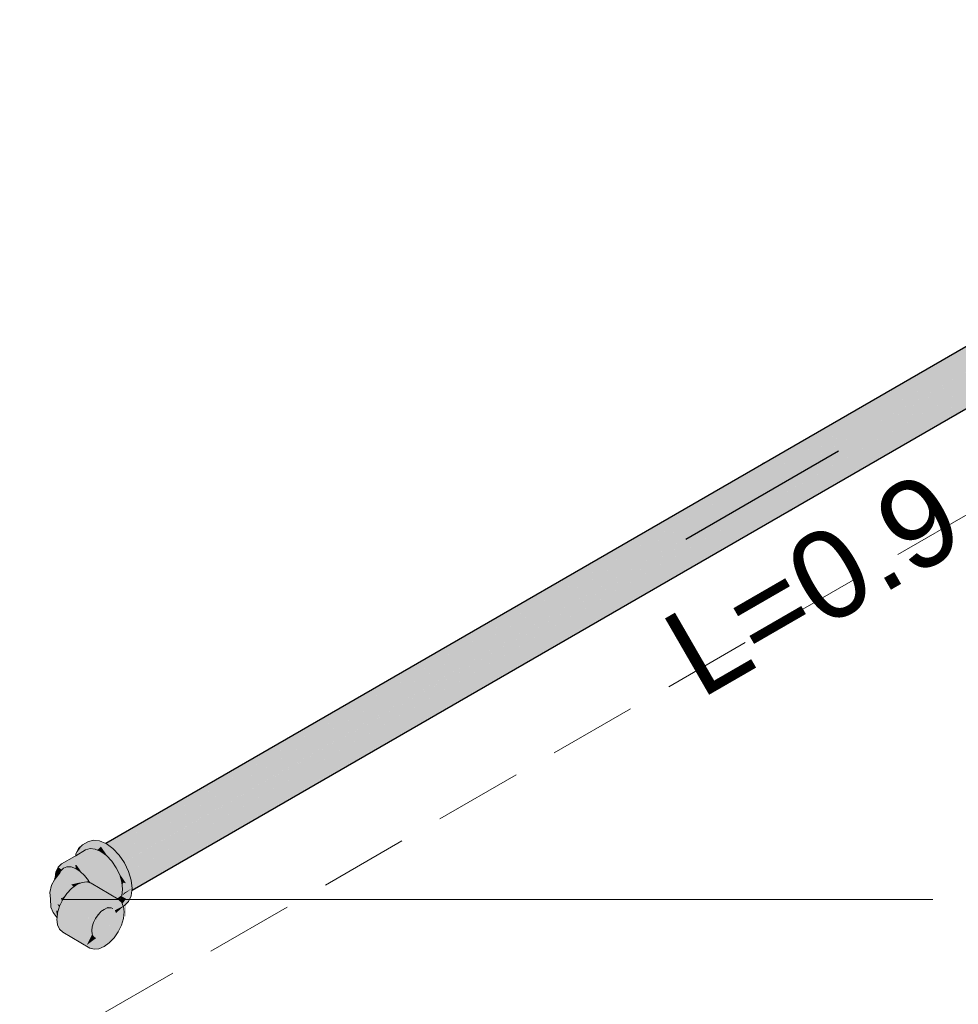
# Model space of a CAD drawing. Header units: millimetres. Extents: x 2 to 902, y -447 to 199.
# Tile 1042 of 1056: x 143.84 to 145.97, y 29.09 to 31.32. Entities that reach past the tile are written whole.
import ezdxf

# ---------------------------------------------------------------- set-up
doc = ezdxf.new("R2010")
doc.units = ezdxf.units.MM
doc.header["$MEASUREMENT"] = 0
doc.linetypes.add('JIS_02_2.0', pattern=[0.3, 0.2, -0.1])
doc.linetypes.add('NULL', pattern=[0])
for name, color, linetype, lineweight in [('AF-Condutos', 4, 'Continuous', 25), ('AF-Peça de utilização', 9, 'Continuous', 18), ('AF-Sentido conduto', 9, 'Continuous', 30), ('AF-Textos conduto', 7, 'Continuous', 9), ('Cotas', 1, 'Continuous', 0), ('DI-Área do detalhe', 7, 'JIS_02_2.0', 9)]:
    doc.layers.add(name, color=color, linetype=linetype, lineweight=lineweight)
doc.styles.add('Arial', font='arial.ttf')

msp = doc.modelspace()

# ---------------------------------------------------------------- hatches: boundary and pattern name
at = {"layer": 'AF-Condutos', "linetype": 'Continuous'}
for points in [[(146.7887, 31.024), (146.7877, 31.0234), (146.7521, 31.0028), (146.7235, 30.9863), (144.036, 29.4344), (146.7237, 30.9862), (146.7523, 31.0027), (146.7237, 30.9862), (144.036, 29.4344), (146.7304, 30.9834), (144.036, 29.4344), (146.7456, 30.9769), (146.7575, 30.9989), (146.7877, 31.0232), (146.7575, 30.9989), (146.7456, 30.9769), (146.7692, 30.9903), (146.7895, 31.0173), (146.7888, 31.0238), (146.7895, 31.0173), (146.7692, 30.9903), (146.791, 31.0028), (146.7934, 31.0041), (146.7693, 30.9902), (146.746, 30.9767), (146.7934, 31.0041), (146.7456, 30.9769), (144.0539, 29.4219), (146.7465, 30.9765), (146.7697, 30.9899), (146.7465, 30.9765), (144.0539, 29.4219), (146.7738, 30.9649), (146.7908, 30.9745), (146.7935, 31.0037), (146.7908, 30.9745), (146.8005, 30.9801), (146.8753, 31.0225), (146.8597, 31.0419), (146.8418, 31.0544), (146.8247, 31.0579), (146.7874, 31.0363), (146.7887, 31.0244), (146.7875, 31.036), (146.7874, 31.0363), (146.7874, 31.0359), (146.7874, 31.0363), (146.7843, 31.0345), (146.7803, 31.0322), (146.779, 31.0293), (146.7723, 31.0146), (146.7864, 31.0275), (146.7723, 31.0146), (146.7858, 31.0223), (146.7877, 31.0234)], [(144.039, 29.451), (144.0389, 29.451), (144.0393, 29.4508), (144.0402, 29.4502), (144.0404, 29.4503), (146.8247, 31.0579)], [(146.779, 31.0293), (146.7803, 31.0322), (146.742, 31.0101), (146.7104, 30.9919), (144.0189, 29.4379), (146.7232, 30.9864), (146.7519, 31.0029), (146.7723, 31.0146)], [(146.7839, 31.0359), (146.7812, 31.0343), (146.7409, 31.011), (144.0389, 29.451), (144.0389, 29.451), (146.742, 31.0102), (146.7803, 31.0322), (146.7812, 31.0342), (146.7803, 31.0322), (146.7843, 31.0346), (146.7874, 31.0364), (146.7874, 31.0365), (146.7874, 31.0364), (146.7875, 31.0366), (146.7877, 31.038), (146.7873, 31.0378)], [(146.7877, 31.0234), (146.7232, 30.9864), (144.036, 29.4344), (146.7235, 30.9863)], [(146.8483, 30.9326), (146.8488, 30.933), (146.8859, 30.9589), (146.8897, 30.977), (146.8859, 30.9995), (146.8753, 31.0225), (146.7908, 30.9745), (146.774, 30.9648), (146.7748, 30.9645), (146.7915, 30.9741), (146.7748, 30.9645), (146.774, 30.9648), (144.0695, 29.4025), (146.8029, 30.9525), (146.8131, 30.9583), (146.8031, 30.9525), (146.8038, 30.9521), (146.8137, 30.9579), (146.8038, 30.9521), (146.8031, 30.9525), (144.0801, 29.3796), (146.8279, 30.9419), (146.8322, 30.9444), (146.8326, 30.9441), (146.8322, 30.9444), (146.8279, 30.9419), (146.8284, 30.9417), (146.8279, 30.9419), (144.0838, 29.3571), (146.8441, 30.935), (146.8446, 30.9353), (146.8448, 30.9352), (146.8446, 30.9353), (146.8441, 30.935), (146.8444, 30.9349), (146.8463, 30.934), (146.8444, 30.9349), (146.8441, 30.935), (144.0801, 29.3389)], [(146.7232, 30.9864), (144.0402, 29.4501), (144.0504, 29.4427)], [(144.0513, 29.4431), (144.0505, 29.4427), (144.0546, 29.4397), (144.0652, 29.4285), (144.0679, 29.43), (146.7456, 30.9769)], [(144.066, 29.4288), (144.0653, 29.4284), (144.0688, 29.4247), (144.0798, 29.4085), (144.0826, 29.4101), (146.7908, 30.9745)], [(144.0941, 29.3877), (146.8131, 30.9583), (144.0835, 29.4104), (144.0801, 29.4086), (144.0799, 29.4084), (144.0801, 29.4081), (144.081, 29.4068), (144.0827, 29.4033), (144.0828, 29.4042), (144.0827, 29.4033), (144.0903, 29.3874), (144.0873, 29.3976), (144.0903, 29.3874), (144.0908, 29.3858), (144.091, 29.3859), (144.0875, 29.3973), (144.091, 29.3859)], [(144.097, 29.3647), (146.8322, 30.9444), (144.0941, 29.3876), (144.0908, 29.3857), (144.092, 29.3815), (144.0962, 29.3676), (144.0965, 29.3644)], [(144.0986, 29.345), (146.8753, 30.9482), (144.0983, 29.3494), (144.0982, 29.3493), (144.0982, 29.3488), (144.0977, 29.3445)], [(146.8446, 30.9353), (144.0965, 29.3644), (144.0981, 29.3494)], [(144.074, 29.3315), (144.0983, 29.3494), (144.0801, 29.3389)]]:
    msp.add_hatch(color=151, dxfattribs=at).paths.add_polyline_path(points)
at = {"layer": 'AF-Peça de utilização', "linetype": 'Continuous'}
for points in [[(143.9707, 29.4265), (143.9707, 29.4235), (143.9817, 29.4298), (143.9819, 29.43), (143.9928, 29.4363), (143.9703, 29.4233), (143.9701, 29.4221), (143.9703, 29.4233), (143.9674, 29.4216), (143.9381, 29.4047), (143.9675, 29.4205), (143.9701, 29.4218), (143.9675, 29.4205), (143.9381, 29.4047), (143.9303, 29.3974), (143.9483, 29.4078), (143.9601, 29.4067), (143.9677, 29.419), (143.9601, 29.4067), (143.9613, 29.4062), (143.9679, 29.4034), (143.9687, 29.41), (143.9686, 29.4104), (143.9687, 29.41), (143.9687, 29.4105), (143.9687, 29.41), (143.9679, 29.4034), (143.9601, 29.4067), (143.96, 29.4067), (143.9605, 29.4063), (143.9674, 29.3998), (143.9605, 29.4063), (143.96, 29.4067), (143.9506, 29.4066), (143.9601, 29.4067), (143.9488, 29.4078), (143.9483, 29.4078), (143.9569, 29.3988), (143.9556, 29.4001), (143.9515, 29.4045), (143.9483, 29.4078), (143.9416, 29.404), (143.942, 29.4039), (143.9458, 29.4026), (143.9487, 29.4016), (143.9508, 29.4008), (143.9544, 29.3996), (143.9508, 29.4008), (143.9487, 29.4016), (143.9458, 29.4026), (143.942, 29.4039), (143.9416, 29.404), (143.9322, 29.3986), (143.9335, 29.3985), (143.9454, 29.3982), (143.9335, 29.3985), (143.9322, 29.3986), (143.9303, 29.3974), (143.9366, 29.3928), (143.9387, 29.3913), (143.9423, 29.395), (143.9503, 29.3981), (143.9577, 29.3979), (143.9598, 29.3978), (143.962, 29.397), (143.9669, 29.3954), (143.9695, 29.3945), (143.967, 29.3961), (143.9644, 29.3977), (143.967, 29.3961), (143.9695, 29.3945), (143.9695, 29.3946), (143.967, 29.3962), (143.9647, 29.3977), (143.951, 29.4063), (143.9647, 29.3977), (143.967, 29.3962), (143.9695, 29.3946), (143.9695, 29.3945), (143.97, 29.3943), (143.9701, 29.3942), (143.9701, 29.3943), (143.9671, 29.3976), (143.9701, 29.3943), (143.9702, 29.3942), (143.9701, 29.3943), (143.9674, 29.3976), (143.9672, 29.3979), (143.9679, 29.3994), (143.9672, 29.3979), (143.9702, 29.3942), (143.9704, 29.3941), (143.9704, 29.394), (143.97, 29.3973), (143.9694, 29.4027), (143.97, 29.3974), (143.9694, 29.4027), (143.9729, 29.4012), (143.9856, 29.392), (144.0077, 29.3645), (144.0623, 29.3961), (144.0671, 29.3861), (144.0844, 29.3608), (144.0796, 29.3708), (144.0687, 29.3935), (144.0676, 29.3883), (144.0687, 29.3935), (144.0583, 29.4045), (144.0687, 29.3935), (144.057, 29.4179), (144.0481, 29.4258), (144.0562, 29.4089), (144.0481, 29.4258), (144.0327, 29.4394), (144.0401, 29.4286), (144.0498, 29.4144), (144.0401, 29.4286), (144.0327, 29.4394), (144.0275, 29.444), (144.0448, 29.4187), (144.0521, 29.411), (143.9975, 29.3794), (144.0521, 29.411), (144.0403, 29.4235), (144.0275, 29.4328), (144.0159, 29.4377), (144.0163, 29.4376), (144.0165, 29.4375), (144.0193, 29.4363), (144.017, 29.438), (144.0165, 29.4381), (144.017, 29.438), (144.0193, 29.4363), (144.0207, 29.4376), (144.0275, 29.444), (144.0271, 29.4442), (144.0269, 29.4441), (144.0098, 29.4387), (144.0099, 29.4387), (144.0103, 29.4387), (144.0259, 29.4435), (144.0123, 29.4393), (144.0132, 29.4389), (144.0123, 29.4393), (144.0103, 29.4387), (144.0121, 29.4385), (144.0148, 29.4382), (143.9685, 29.4113), (144.0111, 29.435), (143.9688, 29.4115), (143.9685, 29.4113), (143.9689, 29.4117), (143.9685, 29.4115), (143.9683, 29.4129), (143.9685, 29.4115), (143.9689, 29.4118), (143.9691, 29.4135), (143.9699, 29.4203), (143.9691, 29.4135), (143.9689, 29.4118), (144.003, 29.4394), (143.9989, 29.4398), (144.003, 29.4394), (144.0054, 29.4392), (144.0098, 29.4387), (144.0269, 29.4441), (144.0202, 29.4447), (144.0093, 29.4458), (143.9976, 29.4399), (144.0093, 29.4458), (143.9859, 29.4481), (143.986, 29.4411), (143.9862, 29.4342), (143.986, 29.4411), (143.9859, 29.4481), (143.9813, 29.4415), (143.9733, 29.4303)], [(143.9765, 29.4395), (143.9707, 29.4265), (143.9859, 29.4481)], [(144.0783, 29.3091), (144.081, 29.3107), (144.0903, 29.3194), (144.0962, 29.3324), (144.0977, 29.3445), (144.0982, 29.3488), (144.0946, 29.3427), (144.0982, 29.3488), (144.0962, 29.3676), (144.0864, 29.342), (144.0962, 29.3676), (144.0903, 29.3874), (144.081, 29.4068), (144.0688, 29.4247), (144.0692, 29.4001), (144.0785, 29.3806), (144.0692, 29.4001), (144.0688, 29.4247), (144.0546, 29.4397), (144.0393, 29.4508), (144.0428, 29.4329), (144.0393, 29.4508), (144.0389, 29.451), (144.0241, 29.4573), (144.0274, 29.4444), (144.0241, 29.4573), (144.0099, 29.4587), (143.9977, 29.4549), (143.9981, 29.4519), (144.0123, 29.4505), (143.9981, 29.4519), (143.9977, 29.4549), (143.9859, 29.4481), (144.0269, 29.4441), (144.0271, 29.4442), (144.0275, 29.444), (144.057, 29.4179), (144.0844, 29.3608), (144.0859, 29.3377), (144.0844, 29.3608), (144.0844, 29.3368), (144.0844, 29.3256), (144.0785, 29.3126), (144.0844, 29.3256), (144.0762, 29.3138), (144.0773, 29.3114), (144.0778, 29.3102)], [(143.9685, 29.4115), (144.0148, 29.4382), (144.003, 29.4394)], [(144.0148, 29.4382), (143.9689, 29.4117), (143.9688, 29.4115)], [(143.9707, 29.4265), (143.9703, 29.4233), (143.9707, 29.4235)], [(144.0193, 29.4363), (144.0275, 29.4328), (144.0403, 29.4235), (144.0448, 29.4187), (144.0428, 29.4217), (144.0383, 29.4282), (144.0341, 29.43), (144.0383, 29.4282), (144.0275, 29.444), (144.0275, 29.437), (144.0275, 29.444), (144.024, 29.4407), (144.0208, 29.4377)], [(143.9688, 29.4115), (143.9689, 29.4117), (143.9685, 29.4113)], [(143.9704, 29.394), (143.9804, 29.3877), (143.9852, 29.3832), (143.9835, 29.3857), (143.9772, 29.3949), (143.9745, 29.3983), (143.9772, 29.3949), (143.9729, 29.4012), (143.9727, 29.4006), (143.9729, 29.4012), (143.9718, 29.4017), (143.9712, 29.3963), (143.9718, 29.4017), (143.9694, 29.4027), (143.97, 29.3973)], [(143.9772, 29.3949), (143.9852, 29.3832), (143.9903, 29.3784), (143.9983, 29.3684), (143.9993, 29.3671), (143.9985, 29.3685), (143.9993, 29.3671), (144.0016, 29.3643), (144.0016, 29.3643), (143.9987, 29.3685), (143.9953, 29.3738), (143.9987, 29.3685), (144.0016, 29.3643), (143.999, 29.3687), (143.997, 29.3722), (143.9944, 29.3754), (143.997, 29.3722), (143.9856, 29.392), (143.9835, 29.3935), (143.9729, 29.4012)], [(143.9237, 29.3724), (143.9236, 29.372), (143.9238, 29.3722), (143.9353, 29.3849), (143.9239, 29.3712), (143.9234, 29.3706), (143.9232, 29.3693), (143.9234, 29.3706), (143.922, 29.3689), (143.9153, 29.3566), (143.9119, 29.3402), (143.9134, 29.3254), (143.9177, 29.3476), (143.9227, 29.3651), (143.924, 29.3696), (143.9227, 29.3651), (143.9177, 29.3476), (143.9214, 29.354), (143.9177, 29.3476), (143.921, 29.3506), (143.925, 29.3604), (143.921, 29.3506), (143.9256, 29.3548), (143.9319, 29.3722), (143.9256, 29.3548), (143.9279, 29.3568), (143.9177, 29.3476), (143.9134, 29.3254), (143.9142, 29.3062), (143.9192, 29.2948), (143.9149, 29.3107), (143.9192, 29.2948), (143.9279, 29.2825), (143.9281, 29.285), (143.9259, 29.2988), (143.9192, 29.3201), (143.9259, 29.2988), (143.9304, 29.298), (143.933, 29.3068), (143.9287, 29.3135), (143.9265, 29.3336), (143.9287, 29.3135), (143.9348, 29.3112), (143.9391, 29.3202), (143.9368, 29.3273), (143.9412, 29.328), (143.9502, 29.3375), (143.9505, 29.3378), (143.9503, 29.3377), (143.9505, 29.3378), (143.9505, 29.3379), (143.9505, 29.3378), (143.9543, 29.3418), (143.9533, 29.342), (143.9467, 29.3438), (143.9356, 29.3506), (143.9467, 29.3438), (143.9521, 29.3424), (143.9543, 29.3418), (143.9555, 29.3431), (143.9572, 29.3449), (143.9552, 29.3447), (143.9572, 29.3449), (143.9611, 29.349), (143.9634, 29.3514), (143.9611, 29.349), (143.966, 29.3526), (143.9652, 29.3533), (143.9602, 29.358), (143.9416, 29.3654), (143.9602, 29.358), (143.9797, 29.3624), (143.9592, 29.3678), (143.9797, 29.3624), (143.9802, 29.3621), (143.982, 29.3614), (143.9836, 29.3621), (143.9839, 29.3623), (143.982, 29.3623), (143.9839, 29.3623), (143.9846, 29.3626), (143.9911, 29.3632), (143.9851, 29.3628), (143.9911, 29.3632), (143.989, 29.3644), (143.973, 29.3733), (143.9574, 29.3762), (143.973, 29.3733), (143.9911, 29.3632), (143.9951, 29.3636), (143.9993, 29.3671), (143.9903, 29.3784), (143.9804, 29.3877), (143.9704, 29.3941), (143.9705, 29.3929), (143.9704, 29.3941), (143.97, 29.3943), (143.9665, 29.3923), (143.9663, 29.3908), (143.9665, 29.3923), (143.9506, 29.3829), (143.9652, 29.3817), (143.9717, 29.3812), (143.975, 29.381), (143.9506, 29.3829), (143.97, 29.3943), (143.9598, 29.3978), (143.9503, 29.3981), (143.9423, 29.395), (143.9363, 29.3887)], [(143.9237, 29.3724), (143.9254, 29.3746), (143.9279, 29.3778), (143.9303, 29.3974), (143.9254, 29.3866), (143.9237, 29.3729)], [(143.9239, 29.3712), (143.9254, 29.373), (143.9276, 29.3757), (143.9281, 29.3763), (143.9288, 29.3771), (143.9353, 29.3849), (143.9284, 29.3774), (143.9277, 29.3766), (143.9254, 29.374), (143.9238, 29.3722)], [(143.9279, 29.3778), (143.9363, 29.3887), (143.9374, 29.3899), (143.9373, 29.39), (143.9352, 29.3922), (143.9341, 29.3918), (143.9352, 29.3922), (143.9374, 29.3899), (143.9387, 29.3913), (143.9366, 29.3928), (143.9303, 29.3974), (143.9294, 29.39), (143.9282, 29.3803)], [(143.9701, 29.3942), (143.9702, 29.3942), (143.9701, 29.3943)], [(144.0751, 29.3339), (144.0757, 29.3388), (144.0767, 29.3476), (144.0751, 29.3633), (144.0727, 29.3713), (144.0701, 29.3798), (144.0636, 29.3704), (144.0701, 29.3798), (144.0623, 29.3961), (144.0083, 29.3649), (144.0077, 29.3645), (144.0074, 29.3648), (143.9856, 29.392), (144.0061, 29.3647), (143.9856, 29.392), (144.0044, 29.3645), (144.0009, 29.3695), (143.9856, 29.392), (143.999, 29.3687), (144.0016, 29.3643), (144.003, 29.3619), (144.0033, 29.3613), (144.005, 29.3607), (144.0075, 29.36), (144.0103, 29.3591), (144.0224, 29.3553), (144.0343, 29.3675), (144.0377, 29.3678), (144.0518, 29.3692), (144.06, 29.37), (144.0518, 29.3692), (144.0377, 29.3678), (144.0343, 29.3675), (144.0224, 29.3553), (144.0103, 29.3591), (144.0075, 29.36), (144.005, 29.3607), (144.0082, 29.3589), (144.0112, 29.3571), (144.0195, 29.3524), (144.021, 29.3515), (144.0259, 29.3543), (144.021, 29.3515), (144.0247, 29.3494), (144.0334, 29.3443), (144.0394, 29.3501), (144.0334, 29.3443), (144.0378, 29.3418), (144.0477, 29.3475), (144.0378, 29.3418), (144.0414, 29.3397), (144.0416, 29.3396), (144.0458, 29.3372), (144.0549, 29.3453), (144.0458, 29.3372), (144.0461, 29.337), (144.0522, 29.3335), (144.0665, 29.3417), (144.0686, 29.341), (144.0665, 29.3417), (144.0522, 29.3335), (144.055, 29.3319), (144.0552, 29.3318), (144.0562, 29.3311), (144.0574, 29.3305), (144.0633, 29.3271), (144.0645, 29.3264)], [(144.0785, 29.3623), (144.0844, 29.3608), (144.0692, 29.3831), (144.0671, 29.3861), (144.0673, 29.3857), (144.0678, 29.3848), (144.0701, 29.3798), (144.0713, 29.3774), (144.0728, 29.3742), (144.0713, 29.3774), (144.0701, 29.3798), (144.0706, 29.3783), (144.0713, 29.376), (144.0751, 29.3633)], [(143.9225, 29.3709), (143.9236, 29.372), (143.9236, 29.3723)], [(143.9236, 29.3723), (143.9236, 29.372), (143.9237, 29.3724)], [(144.015, 29.2805), (144.0148, 29.2802), (144.0141, 29.2788), (144.0185, 29.2751), (144.0141, 29.2788), (144.0129, 29.2763), (144.011, 29.2723), (144.011, 29.2722), (144.0109, 29.272), (144.0136, 29.2706), (144.0108, 29.2721), (144.0107, 29.2716), (144.0131, 29.2701), (144.0488, 29.2496), (144.0107, 29.2716), (144.0099, 29.2691), (144.042, 29.2425), (144.0096, 29.2694), (144.0084, 29.2668), (144.0079, 29.2622), (144.0075, 29.259), (144.0069, 29.2533), (144.0348, 29.2372), (144.0069, 29.2533), (144.0074, 29.2492), (144.0079, 29.2455), (144.0276, 29.2341), (144.0079, 29.2455), (144.01, 29.2409), (144.0107, 29.2394), (144.0115, 29.2374), (144.0209, 29.2335), (144.0115, 29.2374), (144.0151, 29.2353), (144.0027, 29.2138), (144.0121, 29.2109), (144.0231, 29.212), (144.0348, 29.217), (144.0466, 29.2256), (144.0575, 29.2371), (144.0669, 29.2509), (144.0741, 29.2659), (144.0787, 29.2812), (144.0802, 29.2956), (144.0787, 29.3083), (144.0618, 29.2933), (144.0578, 29.2956), (144.0618, 29.2933), (144.0592, 29.2989), (144.0579, 29.2959), (144.0592, 29.2989), (144.059, 29.2995), (144.0502, 29.3045), (144.059, 29.2995), (144.0607, 29.3143), (144.0593, 29.3021), (144.0592, 29.3009), (144.059, 29.2995), (144.0594, 29.3008), (144.0595, 29.302), (144.0611, 29.3147), (144.0595, 29.302), (144.0594, 29.3008), (144.0598, 29.302), (144.0644, 29.317), (144.0594, 29.3008), (144.059, 29.2995), (144.0596, 29.3007), (144.059, 29.2995), (144.0604, 29.3002), (144.0783, 29.3091), (144.0741, 29.3183), (144.0598, 29.3005), (144.0602, 29.3009), (144.0676, 29.3174), (144.0685, 29.3193), (144.0676, 29.3174), (144.0602, 29.3009), (144.0741, 29.3183), (144.0713, 29.3209), (144.0687, 29.3198), (144.0713, 29.3209), (144.0698, 29.3223), (144.0647, 29.318), (144.0623, 29.3158), (144.0647, 29.318), (144.0612, 29.3151), (144.0647, 29.318), (144.0698, 29.3223), (144.0696, 29.3225), (144.0669, 29.325), (144.005, 29.3607), (144.0028, 29.3614), (143.9956, 29.3637), (144.0045, 29.3585), (143.9956, 29.3637), (143.9846, 29.3626), (144.009, 29.351), (144.0575, 29.3279), (144.0556, 29.3119), (144.0575, 29.3279), (143.9846, 29.3626), (143.9729, 29.3576), (143.9611, 29.349), (144.0348, 29.3218), (144.0019, 29.334), (143.9611, 29.349), (143.9502, 29.3375), (143.9408, 29.3237), (143.9336, 29.3087), (143.9291, 29.2934), (143.9279, 29.2825), (143.9275, 29.279), (143.9312, 29.2777), (143.991, 29.2577), (143.9275, 29.279), (143.9291, 29.2663), (143.9336, 29.2563), (143.9408, 29.2496), (144.0027, 29.2138), (144.0136, 29.2327), (144.0151, 29.2353), (144.0132, 29.2338), (143.9955, 29.2205), (144.0067, 29.2431), (144.0079, 29.2455), (144.0059, 29.2438), (143.991, 29.2305), (143.9894, 29.2432), (143.991, 29.2305), (144.0079, 29.2455), (144.0069, 29.2533), (144.0079, 29.2622), (144.0107, 29.2716), (144.0151, 29.2808), (143.9955, 29.2729), (144.0027, 29.2879), (143.9984, 29.2788), (143.9955, 29.2729), (144.0151, 29.2808), (144.0209, 29.2892), (144.0084, 29.2846), (144.0188, 29.2885), (144.0209, 29.2892), (144.0191, 29.2891), (144.0158, 29.2889), (144.0209, 29.2892), (144.0196, 29.2911), (144.0199, 29.2907), (144.0235, 29.2931), (144.0238, 29.2935), (144.0235, 29.2933), (144.0238, 29.2935), (144.0239, 29.2936), (144.0241, 29.294), (144.0239, 29.2936), (144.0238, 29.2935), (144.0235, 29.2931), (144.0263, 29.295), (144.0259, 29.2951), (144.0252, 29.2955), (144.0263, 29.295), (144.0276, 29.2964), (144.0261, 29.2969), (144.0121, 29.3017), (144.0231, 29.3132), (144.0296, 29.318), (144.0231, 29.3132), (144.0121, 29.3017), (144.0276, 29.2964), (144.0348, 29.3016), (144.042, 29.3047), (144.0348, 29.315), (144.041, 29.3061), (144.042, 29.3047), (144.0413, 29.3064), (144.0386, 29.3127), (144.042, 29.3047), (144.0432, 29.3101), (144.0466, 29.3268), (144.0432, 29.3101), (144.0426, 29.3072), (144.0455, 29.3063), (144.0449, 29.3059), (144.0458, 29.3063), (144.0459, 29.3063), (144.0458, 29.3062), (144.0461, 29.3064), (144.0478, 29.3074), (144.0461, 29.3064), (144.0458, 29.3062), (144.0462, 29.3065), (144.0479, 29.3074), (144.0462, 29.3065), (144.0434, 29.3048), (144.0488, 29.3053), (144.0486, 29.307), (144.0485, 29.3074), (144.0481, 29.3073), (144.048, 29.3072), (144.0481, 29.3073), (144.0485, 29.3074), (144.0485, 29.3078), (144.0486, 29.307), (144.0493, 29.3066), (144.0501, 29.3087), (144.0493, 29.3066), (144.0486, 29.307), (144.0488, 29.3053), (144.0505, 29.3048), (144.0506, 29.3059), (144.0511, 29.3056), (144.0514, 29.3056), (144.0505, 29.3048), (144.0545, 29.3036), (144.0526, 29.3057), (144.0521, 29.3063), (144.0526, 29.3057), (144.0545, 29.3036), (144.0548, 29.3059), (144.0552, 29.3092), (144.0545, 29.3036), (144.0509, 29.3051), (144.0504, 29.3047), (144.0505, 29.3048), (144.0498, 29.305), (144.0495, 29.3051), (144.0488, 29.3053), (144.0482, 29.3053), (144.0453, 29.305), (144.0445, 29.3049), (144.0489, 29.3033), (144.0445, 29.3049), (144.0443, 29.3049), (144.048, 29.3024), (144.0443, 29.3049), (144.0434, 29.3048), (144.042, 29.3047), (144.0368, 29.3042), (144.0426, 29.3044), (144.0472, 29.3017), (144.0426, 29.3044), (144.0412, 29.3043), (144.0383, 29.3031), (144.0392, 29.3024), (144.0453, 29.3), (144.0575, 29.295), (144.0573, 29.2947), (144.0575, 29.295), (144.0453, 29.3), (144.0441, 29.2989), (144.0555, 29.2907), (144.0441, 29.2989), (144.0453, 29.3), (144.0392, 29.3024), (144.0383, 29.3031), (144.038, 29.303), (144.0348, 29.3016), (144.0313, 29.3001), (144.0363, 29.3007), (144.0424, 29.2973), (144.0552, 29.2899), (144.0627, 29.2855), (144.0552, 29.2899), (144.0424, 29.2973), (144.0404, 29.2954), (144.0548, 29.289), (144.0545, 29.2885), (144.0548, 29.289), (144.0404, 29.2954), (144.0424, 29.2973), (144.0363, 29.3007), (144.0331, 29.3003), (144.032, 29.2995), (144.0329, 29.2988), (144.039, 29.2941), (144.0524, 29.2838), (144.039, 29.2941), (144.0329, 29.2988), (144.032, 29.2995), (144.0316, 29.2992), (144.0276, 29.2963), (144.0282, 29.296), (144.0276, 29.2963), (144.0263, 29.295), (144.0257, 29.2943), (144.0361, 29.2914), (144.0257, 29.2943), (144.0257, 29.2943), (144.0345, 29.29), (144.0518, 29.2824), (144.0618, 29.2766), (144.0518, 29.2824), (144.0345, 29.29), (144.0515, 29.2817), (144.0511, 29.281), (144.0515, 29.2817), (144.0345, 29.29), (144.0257, 29.2943), (144.0256, 29.2942), (144.0328, 29.2884), (144.0487, 29.2756), (144.059, 29.2673), (144.0473, 29.2724), (144.0445, 29.2664), (144.0545, 29.258), (144.0206, 29.277), (144.0545, 29.258), (144.0259, 29.282), (144.0445, 29.2664), (144.0473, 29.2724), (144.059, 29.2673), (144.0476, 29.2732), (144.059, 29.2673), (144.0487, 29.2756), (144.0478, 29.2737), (144.0487, 29.2756), (144.0328, 29.2884), (144.0256, 29.2942), (144.0217, 29.2901), (144.0209, 29.2892), (144.0288, 29.2847), (144.0278, 29.2837), (144.0288, 29.2847), (144.0209, 29.2892), (144.0201, 29.2882), (144.0199, 29.2879), (144.0195, 29.2873), (144.0168, 29.2833), (144.0151, 29.2808), (144.021, 29.2774)], [(143.9797, 29.3624), (143.9793, 29.3623), (143.9602, 29.358), (143.9764, 29.3601), (143.9602, 29.358), (143.9681, 29.3555), (143.9695, 29.3551), (143.9729, 29.3576), (143.98, 29.3606), (143.9813, 29.3611), (143.982, 29.3614)], [(143.9602, 29.358), (143.966, 29.3526), (143.9695, 29.3551)], [(143.9953, 29.3638), (143.9951, 29.3636), (143.9954, 29.3636)], [(143.9993, 29.3671), (143.9953, 29.3638), (143.9954, 29.3636), (143.9956, 29.3637), (144.0028, 29.3614), (144.0011, 29.3642), (144.0028, 29.3614), (144.0033, 29.3613), (144.0013, 29.3642)], [(144.0013, 29.3642), (144.0033, 29.3613), (144.0016, 29.3643), (143.9993, 29.3671)], [(144.0721, 29.3273), (144.0731, 29.3288), (144.0747, 29.3312), (144.0747, 29.3312), (144.0783, 29.3333), (144.0747, 29.3312), (144.0787, 29.3289), (144.0844, 29.3256), (144.0834, 29.3353), (144.0831, 29.3361), (144.0834, 29.3353), (144.0844, 29.3256), (144.0844, 29.3317), (144.0844, 29.3368), (144.0831, 29.3362), (144.0844, 29.3368), (144.0844, 29.3501), (144.0844, 29.3546), (144.084, 29.3509), (144.0827, 29.3377), (144.0782, 29.3337), (144.0827, 29.3377), (144.084, 29.3509), (144.0844, 29.3546), (144.0834, 29.3523), (144.0844, 29.3546), (144.0833, 29.3523), (144.0803, 29.3455), (144.0833, 29.3523), (144.0802, 29.3458), (144.0778, 29.34), (144.0776, 29.3394), (144.0748, 29.332), (144.0776, 29.3394), (144.0778, 29.34), (144.0776, 29.3395), (144.0775, 29.3401), (144.0776, 29.3395), (144.0778, 29.34), (144.0802, 29.3458), (144.0833, 29.3523), (144.0844, 29.3546), (144.0832, 29.3526), (144.0844, 29.3546), (144.0844, 29.3608), (144.0819, 29.3554), (144.0798, 29.3472), (144.0819, 29.3554), (144.0844, 29.3608), (144.0805, 29.3583), (144.0778, 29.3567), (144.0776, 29.3547), (144.0777, 29.3543), (144.0776, 29.3547), (144.0772, 29.343), (144.0776, 29.3547), (144.0778, 29.3567), (144.0844, 29.3608), (144.0785, 29.3623), (144.0764, 29.3587), (144.0769, 29.357), (144.0764, 29.3587), (144.0757, 29.3574), (144.0767, 29.3476), (144.0759, 29.3409), (144.0751, 29.3339), (144.074, 29.3316), (144.0736, 29.3306), (144.0728, 29.329)], [(144.0751, 29.3633), (144.0757, 29.3574), (144.0785, 29.3623)], [(143.9412, 29.328), (143.944, 29.3284), (143.9502, 29.3375)], [(144.0751, 29.3339), (144.065, 29.3267), (144.0645, 29.3264), (144.0654, 29.3259), (144.0657, 29.3261)], [(144.0736, 29.3306), (144.0751, 29.3339), (144.0657, 29.3261), (144.0654, 29.3259), (144.0657, 29.3261), (144.0654, 29.3259), (144.0669, 29.325), (144.0672, 29.3252), (144.0731, 29.3295)], [(143.9328, 29.3071), (143.933, 29.3068), (143.9336, 29.3087), (143.9348, 29.3112), (143.9344, 29.3113), (143.9287, 29.3135)], [(143.9368, 29.3273), (143.9412, 29.3244), (143.944, 29.3284)], [(143.9411, 29.3244), (143.9368, 29.3273), (143.9389, 29.3209), (143.9391, 29.3202), (143.9394, 29.3208), (143.9408, 29.3237), (143.9412, 29.3244)], [(144.0731, 29.3295), (144.0672, 29.3252), (144.0669, 29.325), (144.0702, 29.3231)], [(144.067, 29.3249), (144.0692, 29.3229), (144.0701, 29.323), (144.0702, 29.3231), (144.0669, 29.325)], [(144.0701, 29.323), (144.0692, 29.3229), (144.0695, 29.3226)], [(144.0701, 29.323), (144.0695, 29.3226), (144.0695, 29.3226)], [(144.0696, 29.3225), (144.0697, 29.3224), (144.0701, 29.323)], [(144.0697, 29.3224), (144.0698, 29.3223), (144.0699, 29.3224), (144.0702, 29.3231), (144.0701, 29.323)], [(144.0698, 29.3223), (144.0698, 29.3223), (144.0708, 29.3227), (144.0719, 29.3232), (144.0707, 29.3228), (144.0719, 29.3232), (144.0708, 29.3227), (144.0719, 29.3232), (144.0739, 29.324), (144.0779, 29.3257), (144.079, 29.3262), (144.0778, 29.3258), (144.079, 29.3262), (144.0779, 29.3257), (144.0739, 29.324), (144.0719, 29.3231), (144.0708, 29.3227), (144.0698, 29.3223), (144.0704, 29.3218), (144.071, 29.3226), (144.0704, 29.3218), (144.0707, 29.3215), (144.071, 29.3212), (144.0715, 29.3223), (144.071, 29.3212), (144.0713, 29.3209), (144.0713, 29.3209), (144.0726, 29.3217), (144.0721, 29.322), (144.0721, 29.3228), (144.0721, 29.322), (144.0726, 29.3217), (144.0724, 29.3222), (144.0726, 29.3217), (144.0738, 29.3232), (144.0783, 29.3255), (144.0791, 29.3259), (144.0782, 29.3256), (144.0738, 29.3239), (144.0781, 29.3256), (144.079, 29.326), (144.0819, 29.327), (144.0787, 29.3289), (144.0773, 29.3297), (144.0763, 29.3268), (144.0773, 29.3297), (144.0756, 29.3272), (144.0739, 29.3247), (144.0718, 29.3235), (144.0739, 29.3247), (144.0756, 29.3272), (144.0773, 29.3297), (144.0747, 29.3312), (144.0744, 29.3283), (144.0742, 29.3281), (144.0743, 29.328), (144.075, 29.3276), (144.075, 29.3276), (144.075, 29.3276), (144.0743, 29.328), (144.0742, 29.3281), (144.0744, 29.3283), (144.0747, 29.3312), (144.0747, 29.3312), (144.0731, 29.3288), (144.0741, 29.3282), (144.0713, 29.3247), (144.0713, 29.3245), (144.0713, 29.3247), (144.0705, 29.3237), (144.0702, 29.3231), (144.0699, 29.3224), (144.0703, 29.323), (144.0711, 29.3239), (144.0714, 29.3242), (144.0742, 29.327), (144.0742, 29.3268), (144.0742, 29.327), (144.0715, 29.3242), (144.0715, 29.324), (144.0715, 29.3242), (144.0711, 29.3239), (144.0703, 29.323), (144.0699, 29.3224), (144.0704, 29.323), (144.0706, 29.3228), (144.0699, 29.3224)], [(144.0699, 29.3224), (144.0706, 29.3228), (144.0704, 29.323)], [(144.0705, 29.3237), (144.0712, 29.3247), (144.0711, 29.3251)], [(144.0711, 29.3251), (144.0712, 29.3247), (144.0741, 29.3282), (144.0731, 29.3288), (144.0721, 29.3273)], [(144.0726, 29.3216), (144.0714, 29.3209), (144.0715, 29.3207)], [(144.0715, 29.3207), (144.0716, 29.3207), (144.0717, 29.3206), (144.0723, 29.32), (144.0724, 29.3199), (144.0732, 29.3204), (144.0734, 29.3205), (144.0735, 29.3212), (144.0736, 29.3219), (144.0734, 29.3212), (144.0736, 29.3219), (144.0735, 29.3212), (144.0734, 29.3205), (144.0738, 29.321), (144.0734, 29.3205), (144.074, 29.3209), (144.0734, 29.3205), (144.0734, 29.32), (144.0745, 29.3206), (144.0742, 29.3208), (144.0745, 29.3206), (144.0734, 29.32), (144.0729, 29.3194), (144.0733, 29.3191), (144.0738, 29.3186), (144.0745, 29.3179), (144.0745, 29.3206), (144.0745, 29.3179), (144.0745, 29.3175), (144.0747, 29.3178), (144.0762, 29.3196), (144.0747, 29.3178), (144.0745, 29.3175), (144.0757, 29.3147), (144.0748, 29.3177), (144.0763, 29.3196), (144.0748, 29.3177), (144.0757, 29.3147), (144.0762, 29.3138), (144.0765, 29.3161), (144.0761, 29.3165), (144.0765, 29.3161), (144.0767, 29.3193), (144.0794, 29.323), (144.0793, 29.3232), (144.0794, 29.323), (144.0767, 29.3193), (144.0765, 29.3161), (144.0762, 29.3138), (144.077, 29.3157), (144.0769, 29.3158), (144.077, 29.3157), (144.0779, 29.3186), (144.077, 29.3157), (144.0762, 29.3138), (144.0773, 29.3154), (144.0782, 29.3185), (144.0773, 29.3154), (144.0791, 29.318), (144.0795, 29.3216), (144.0791, 29.318), (144.0798, 29.319), (144.0817, 29.3233), (144.081, 29.3238), (144.0817, 29.3233), (144.0798, 29.319), (144.0825, 29.3228), (144.0844, 29.3256), (144.0808, 29.3239), (144.0844, 29.3256), (144.0819, 29.327), (144.0798, 29.3245), (144.0795, 29.3247), (144.0792, 29.3244), (144.0795, 29.3247), (144.0792, 29.325), (144.0795, 29.3247), (144.0798, 29.3245), (144.0819, 29.327), (144.0791, 29.3254), (144.0787, 29.3252), (144.0791, 29.3254), (144.0819, 29.327), (144.0791, 29.3257), (144.0785, 29.3254), (144.0761, 29.3237), (144.0736, 29.3222), (144.0729, 29.3215), (144.073, 29.3215), (144.0729, 29.3215), (144.0728, 29.3213), (144.0728, 29.3216), (144.0727, 29.3215), (144.0727, 29.3217), (144.0726, 29.3216)], [(144.0724, 29.3199), (144.0727, 29.3196), (144.0729, 29.3194), (144.0734, 29.32), (144.0732, 29.3203)], [(144.0726, 29.3217), (144.0736, 29.3223), (144.0761, 29.3237), (144.0785, 29.3254), (144.0791, 29.3257), (144.0784, 29.3254), (144.0791, 29.3257), (144.0819, 29.327), (144.0791, 29.3259), (144.0783, 29.3255), (144.0738, 29.3232)], [(144.0736, 29.3223), (144.0726, 29.3217), (144.0727, 29.3217)], [(144.0727, 29.3217), (144.0726, 29.3217), (144.0726, 29.3216)], [(144.0728, 29.3216), (144.0736, 29.3222), (144.0736, 29.3223), (144.0727, 29.3217), (144.0727, 29.3215)], [(144.0736, 29.3222), (144.0728, 29.3216), (144.0729, 29.3215)], [(144.0729, 29.3215), (144.0728, 29.3216), (144.0728, 29.3213)], [(144.0734, 29.3205), (144.0732, 29.3203), (144.0734, 29.32)], [(144.0761, 29.3237), (144.0736, 29.3223), (144.0736, 29.3222)], [(144.0745, 29.3179), (144.0744, 29.3178), (144.0745, 29.3175)], [(143.9259, 29.2988), (143.9292, 29.2952), (143.9295, 29.295), (143.9296, 29.2953), (143.9304, 29.298), (143.9296, 29.2981)], [(143.9259, 29.2988), (143.9291, 29.2935), (143.9292, 29.2952)], [(143.9281, 29.285), (143.9291, 29.2934), (143.9291, 29.2935), (143.9259, 29.2988), (143.9276, 29.2885)], [(144.0199, 29.2907), (144.0209, 29.2892), (144.0263, 29.295)], [(144.0455, 29.3063), (144.0426, 29.3072), (144.042, 29.3047), (144.0434, 29.3048)], [(144.0434, 29.3048), (144.0458, 29.3062), (144.0458, 29.3063), (144.0449, 29.3059)], [(144.0458, 29.3062), (144.0462, 29.3065), (144.0458, 29.3063)], [(144.0459, 29.3063), (144.0458, 29.3063), (144.0458, 29.3062)], [(144.0511, 29.3056), (144.0506, 29.3055), (144.0505, 29.3048), (144.0512, 29.3055)], [(144.0506, 29.3059), (144.0506, 29.3055), (144.0511, 29.3056)], [(144.0512, 29.3055), (144.0514, 29.3056), (144.0511, 29.3056)], [(144.0787, 29.3083), (144.0786, 29.3085), (144.0783, 29.3091), (144.059, 29.2995), (144.0704, 29.3046), (144.0605, 29.3001), (144.0616, 29.2995), (144.0605, 29.3001), (144.059, 29.2995), (144.0595, 29.2983), (144.0617, 29.2994), (144.0781, 29.308)], [(144.0787, 29.3083), (144.0781, 29.308), (144.0617, 29.2994), (144.0595, 29.2983), (144.0618, 29.2933), (144.0659, 29.297), (144.078, 29.308), (144.0618, 29.2933), (144.0724, 29.3027)], [(144.021, 29.2774), (144.0151, 29.2808), (144.015, 29.2805)], [(143.9955, 29.2205), (144.0151, 29.2353), (144.0107, 29.2394), (144.0079, 29.2455)]]:
    msp.add_hatch(color=161, dxfattribs=at).paths.add_polyline_path(points)
at = {"layer": 'AF-Sentido conduto', "linetype": 'Continuous'}
msp.add_hatch(color=7, dxfattribs=at).paths.add_polyline_path([(145.355, 30.141), (145.5965, 30.2057), (145.5318, 30.3178)])
at = {"layer": 'Cotas', "linetype": 'Continuous'}
msp.add_hatch(color=1, dxfattribs=at).paths.add_polyline_path([(143.9399, 29.324), (144.0848, 29.2852), (144.0848, 29.3628)])

# ---------------------------------------------------------------- linework, layer by layer
at = {"layer": 'AF-Condutos'}
for p, q in [((146.7409, 31.011), (144.0389, 29.451)), ((144.0986, 29.345), (146.8753, 30.9482)), ((144.0977, 29.3445), (144.0986, 29.345))]:
    msp.add_line(p, q, dxfattribs=at)
at = {"layer": 'AF-Peça de utilização'}
for p, q in [((143.9859, 29.4481), (143.9765, 29.4395)), ((143.9977, 29.4549), (143.9859, 29.4481)), ((144.0099, 29.4587), (143.9977, 29.4549)), ((144.0241, 29.4573), (144.0099, 29.4587)), ((144.0389, 29.451), (144.0241, 29.4573)), ((144.0393, 29.4508), (144.0389, 29.451)), ((144.0546, 29.4397), (144.0393, 29.4508)), ((143.9703, 29.4233), (143.9674, 29.4216)), ((143.9928, 29.4363), (143.9703, 29.4233)), ((143.9707, 29.4265), (143.9703, 29.4233)), ((143.9765, 29.4395), (143.9707, 29.4265)), ((144.003, 29.4394), (143.9928, 29.4363)), ((144.0148, 29.4382), (144.003, 29.4394)), ((144.0159, 29.4377), (144.0148, 29.4382)), ((144.0275, 29.4328), (144.0159, 29.4377)), ((144.0403, 29.4235), (144.0275, 29.4328)), ((144.0521, 29.411), (144.0403, 29.4235)), ((144.0688, 29.4247), (144.0546, 29.4397)), ((144.081, 29.4068), (144.0688, 29.4247)), ((143.9381, 29.4047), (143.9303, 29.3974)), ((143.9674, 29.4216), (143.9381, 29.4047)), ((144.0623, 29.3961), (144.0521, 29.411)), ((144.0903, 29.3874), (144.081, 29.4068)), ((143.9363, 29.3887), (143.9237, 29.3724)), ((143.9254, 29.3866), (143.9237, 29.3729)), ((143.9238, 29.3722), (143.9353, 29.3849)), ((143.9353, 29.3849), (143.9239, 29.3712)), ((143.9303, 29.3974), (143.9254, 29.3866)), ((143.9423, 29.395), (143.9363, 29.3887)), ((143.9503, 29.3981), (143.9423, 29.395)), ((143.9598, 29.3978), (143.9503, 29.3981)), ((143.97, 29.3943), (143.9598, 29.3978)), ((143.9704, 29.3941), (143.97, 29.3943)), ((143.9804, 29.3877), (143.9704, 29.3941)), ((143.9903, 29.3784), (143.9804, 29.3877)), ((143.9993, 29.3671), (143.9903, 29.3784)), ((144.0701, 29.3798), (144.0623, 29.3961)), ((144.0727, 29.3713), (144.0701, 29.3798)), ((144.0962, 29.3676), (144.0903, 29.3874)), ((143.9153, 29.3566), (143.9119, 29.3402)), ((143.922, 29.3689), (143.9153, 29.3566)), ((143.9234, 29.3706), (143.922, 29.3689)), ((143.9236, 29.3723), (143.9225, 29.3709)), ((143.9225, 29.3709), (143.9236, 29.372)), ((143.9239, 29.3712), (143.9234, 29.3706)), ((143.9237, 29.3724), (143.9236, 29.3723)), ((143.9236, 29.372), (143.9238, 29.3722)), ((143.9237, 29.3729), (143.9237, 29.3724)), ((143.9238, 29.3722), (143.9239, 29.3712)), ((143.9729, 29.3576), (143.9611, 29.349)), ((143.9846, 29.3626), (143.9729, 29.3576)), ((143.9956, 29.3637), (143.9846, 29.3626)), ((144.0028, 29.3614), (143.9956, 29.3637)), ((144.0011, 29.3642), (143.9993, 29.3671)), ((144.0028, 29.3614), (144.0011, 29.3642)), ((144.005, 29.3607), (144.0028, 29.3614)), ((144.0669, 29.325), (144.005, 29.3607)), ((144.0751, 29.3633), (144.0727, 29.3713)), ((144.0767, 29.3476), (144.0751, 29.3633)), ((144.0982, 29.3488), (144.0962, 29.3676)), ((143.9119, 29.3402), (143.9134, 29.3254)), ((143.9502, 29.3375), (143.9408, 29.3237)), ((143.9611, 29.349), (143.9502, 29.3375)), ((144.0736, 29.3306), (144.0751, 29.3339)), ((144.0751, 29.3339), (144.0757, 29.3388)), ((144.0757, 29.3388), (144.0767, 29.3476)), ((144.0962, 29.3324), (144.0977, 29.3445)), ((144.0977, 29.3445), (144.0982, 29.3488)), ((143.9134, 29.3254), (143.9142, 29.3062)), ((143.9408, 29.3237), (143.9336, 29.3087)), ((144.0696, 29.3225), (144.0669, 29.325)), ((144.0698, 29.3223), (144.0696, 29.3225)), ((144.0713, 29.3209), (144.0698, 29.3223)), ((144.0701, 29.323), (144.0702, 29.3231)), ((144.0702, 29.3231), (144.0731, 29.3295)), ((144.0741, 29.3183), (144.0713, 29.3209)), ((144.0731, 29.3295), (144.0736, 29.3306)), ((144.0783, 29.3091), (144.0741, 29.3183)), ((144.0783, 29.3091), (144.081, 29.3107)), ((144.081, 29.3107), (144.0903, 29.3194)), ((144.0903, 29.3194), (144.0962, 29.3324)), ((143.9142, 29.3062), (143.9192, 29.2948)), ((143.9192, 29.2948), (143.9279, 29.2825)), ((143.9291, 29.2934), (143.9279, 29.2825)), ((143.9336, 29.3087), (143.9291, 29.2934)), ((144.0151, 29.2808), (144.0209, 29.2892)), ((144.0209, 29.2892), (144.0263, 29.295)), ((144.0263, 29.295), (144.0276, 29.2964)), ((144.0276, 29.2964), (144.0348, 29.3016)), ((144.0348, 29.3016), (144.042, 29.3047)), ((144.042, 29.3047), (144.0434, 29.3048)), ((144.0434, 29.3048), (144.0488, 29.3053)), ((144.0488, 29.3053), (144.0505, 29.3048)), ((144.0505, 29.3048), (144.0545, 29.3036)), ((144.0786, 29.3085), (144.0783, 29.3091)), ((144.0787, 29.3083), (144.0786, 29.3085)), ((144.0802, 29.2956), (144.0787, 29.3083)), ((144.0787, 29.2812), (144.0802, 29.2956)), ((143.9279, 29.2825), (143.9275, 29.279)), ((143.9275, 29.279), (143.9291, 29.2663)), ((143.9291, 29.2663), (143.9336, 29.2563)), ((144.0079, 29.2622), (144.0107, 29.2716)), ((144.0107, 29.2716), (144.0151, 29.2808)), ((144.0669, 29.2509), (144.0741, 29.2659)), ((144.0741, 29.2659), (144.0787, 29.2812)), ((143.9336, 29.2563), (143.9408, 29.2496)), ((143.9408, 29.2496), (144.0027, 29.2138)), ((144.0069, 29.2533), (144.0079, 29.2622)), ((144.0079, 29.2455), (144.0069, 29.2533)), ((144.0107, 29.2394), (144.0079, 29.2455)), ((144.0575, 29.2371), (144.0669, 29.2509)), ((144.0151, 29.2353), (144.0107, 29.2394)), ((144.0348, 29.217), (144.0466, 29.2256)), ((144.0466, 29.2256), (144.0575, 29.2371)), ((144.0027, 29.2138), (144.0121, 29.2109)), ((144.0121, 29.2109), (144.0231, 29.212)), ((144.0231, 29.212), (144.0348, 29.217))]:
    msp.add_line(p, q, dxfattribs=at)
at = {"layer": 'AF-Sentido conduto'}
msp.add_lwpolyline([(145.7014, 30.341), (145.355, 30.141)], dxfattribs=at)
at = {"layer": 'Cotas'}
msp.add_lwpolyline([(143.9399, 29.324), (145.9154, 29.324)], dxfattribs=at)
at = {"layer": 'DI-Área do detalhe'}
msp.add_lwpolyline([(146.1387, 20.9319), (138.0417, 25.6067), (152.3192, 33.8498)], dxfattribs=at)

# ---------------------------------------------------------------- texts
at = {"layer": 'AF-Textos conduto', "linetype": 'NULL', "insert": (145.6955, 29.9513), "char_height": 0.2, "width": 1.413415, "attachment_point": 8, "rotation": 30.0001, "line_spacing_factor": 0.6, "style": 'Arial'}
msp.add_mtext('L=0.9', dxfattribs=at)

doc.saveas('drawing.dxf')
